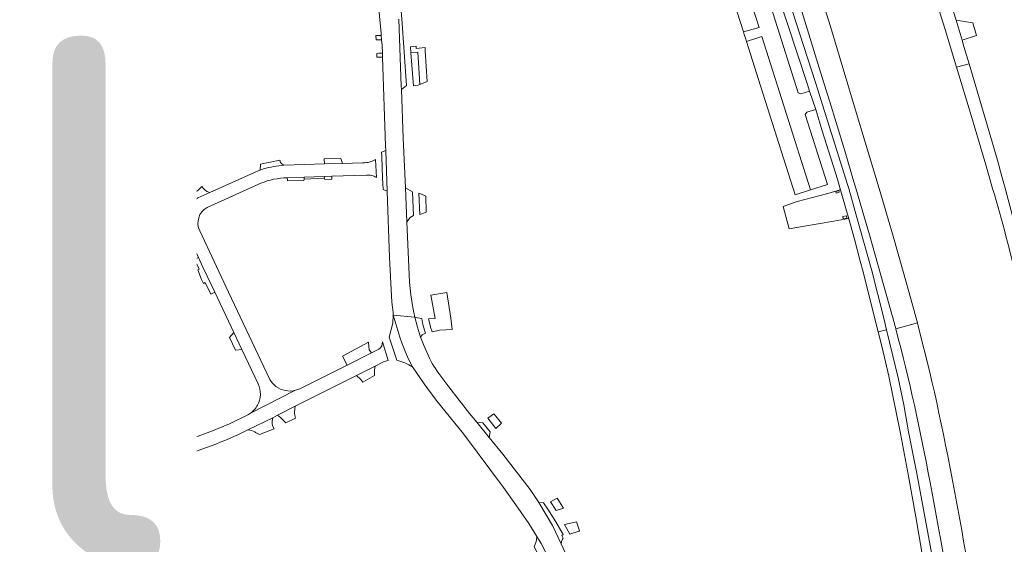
# Model space of a CAD drawing. Header units: metres. Extents: x 166325 to 190320, y 381923 to 404576.
# Tile 516 of 656: x 173089 to 173423, y 391129 to 391307. Entities that reach past the tile are written whole.
import ezdxf

# ---------------------------------------------------------------- set-up
doc = ezdxf.new("R2010")
doc.units = ezdxf.units.M
for name, color, linetype, lineweight in [('B-WE-VH-VERHARDING_ASFALT-GV', 8, 'Continuous', 18), ('B-WE-VH-VERHARDING_BETONSTRAATSTEEN-GV', 8, 'Continuous', 18), ('B-WE-VH-VERHARDING_STRAATBAKSTEEN-GV', 8, 'Continuous', 18), ('X-XX-AL-TEKENBLAD-T50', 4, 'Continuous', 50)]:
    doc.layers.add(name, color=color, linetype=linetype, lineweight=lineweight)
doc.styles.add('NLCS-ISO-M500-T50', font='NLCS-ISO.ttf', dxfattribs={"height": 2.5})

msp = doc.modelspace()

# ---------------------------------------------------------------- linework, layer by layer
at = {"layer": 'B-WE-VH-VERHARDING_ASFALT-GV', "flags": 128}
for points in [[(173209.225, 391324.932), (173211.285, 391302.515), (173211.35, 391301.806), (173211.483, 391300.349), (173211.659, 391298.439), (173211.751, 391295.781), (173211.796, 391294.479), (173212.845, 391264.338), (173212.897, 391262.855), (173213.378, 391248.995), (173213.382, 391248.876), (173214.159, 391226.519), (173214.903, 391211.365), (173215.269, 391208.805), (173215.386, 391207.891), (173215.461, 391206.973), (173222.76, 391206.279), (173222.398, 391207.951), (173222.082, 391209.633), (173221.418, 391213.887), (173220.954, 391218.167), (173220.053, 391238.64), (173219.543, 391250.212), (173218.803, 391267.03), (173218.19, 391283.476), (173218.146, 391284.65), (173217.3, 391307.327)], [(173342.191, 391326.73), (173355.766, 391285.572), (173356.616, 391282.938), (173358.699, 391276.721), (173360.874, 391269.526), (173366.038, 391253.094), (173367.023, 391249.817), (173369.91, 391239.658), (173371.881, 391232.806), (173373.79, 391225.283), (173374.78, 391221.731), (173378.772, 391205.796), (173379.888, 391201.399), (173382.71, 391202.076), (173381.768, 391206.006), (173377.571, 391222.491), (173372.67, 391240.051), (173369.899, 391249.982), (173369.478, 391251.323), (173361.004, 391278.341), (173359.416, 391283.403), (173358.63, 391285.909), (173345.481, 391326.442)], [(173372.211, 391276.5), (173363.981, 391303.66), (173361.279, 391312.371), (173358.873, 391320.465), (173357.702, 391325.059), (173349.006, 391324.196), (173350.573, 391320.396), (173354.095, 391309.567), (173360.351, 391289.37), (173361.578, 391285.354), (173363.87, 391277.852), (173368.861, 391261.52), (173371.298, 391253.324), (173372.278, 391250.029), (173375.226, 391240.008), (173376.931, 391234.21), (173384.633, 391206.889)], [(173410.658, 391292.217), (173406.455, 391291.029), (173411.554, 391274.381), (173416.39, 391258.009), (173418.669, 391249.942)], [(173448.98, 391131.103), (173444.388, 391157.593), (173442.615, 391166.986), (173440.685, 391176.347), (173434.663, 391203.917), (173431.691, 391216.318), (173428.528, 391228.672), (173422.925, 391250.095), (173421.767, 391254.027), (173420.302, 391259.503), (173410.658, 391292.217)], [(173385.843, 391202.362), (173393.153, 391204.373), (173389.56, 391217.433), (173384.939, 391233.73), (173380.14, 391249.975), (173372.211, 391276.5)], [(173227.228, 391193.392), (173225.881, 391196.451), (173224.696, 391199.576), (173223.636, 391202.901), (173222.76, 391206.279), (173215.461, 391206.973), (173216.311, 391204.056), (173216.95, 391201.763), (173217.665, 391199.492), (173218.456, 391197.247), (173219.322, 391195.03), (173220.263, 391192.843), (173221.276, 391190.688), (173221.945, 391189.451), (173225.886, 391183.755), (173229.964, 391178.157), (173239.214, 391166.73), (173252.848, 391148.592), (173256.987, 391142.757), (173261.382, 391136.377), (173264.153, 391131.956), (173265.619, 391129.617), (173267.434, 391126.101)], [(173398.041, 391125.887), (173392.961, 391153.343), (173390.168, 391167.404), (173388.503, 391176.62), (173386.612, 391185.793), (173382.71, 391202.076), (173379.888, 391201.399), (173381.244, 391196.061), (173383.518, 391186.277), (173387.398, 391166.858), (173390.189, 391152.417), (173392.673, 391138.591), (173397.63, 391109.332)], [(173397.28, 391188.102), (173393.583, 391202.81), (173393.153, 391204.373), (173385.843, 391202.362)], [(173286.878, 391085.942), (173286.541, 391087.51), (173285.835, 391090.794), (173284.888, 391094.265), (173284.509, 391095.652), (173282.581, 391102.693), (173280.267, 391110.084), (173277.825, 391116.876), (173274.979, 391123.884), (173272.394, 391129.439), (173269.383, 391135.683), (173264.844, 391143.533), (173261.809, 391147.866), (173252.565, 391159.838), (173247.976, 391165.486), (173243.761, 391170.673), (173241.307, 391173.694), (173234.251, 391182.711), (173231.555, 391186.333)]]:
    msp.add_lwpolyline(points, dxfattribs=at)
at = {"layer": 'B-WE-VH-VERHARDING_ASFALT-GV'}
for points in [[(173418.669, 391249.942, -0.0158007), (173427.181, 391217.42)], [(173384.633, 391206.889, -0.0018147), (173385.843, 391202.362)], [(173385.843, 391202.362, -0.0191519), (173397.462, 391150.299)], [(173231.555, 391186.333, -0.0500462), (173227.228, 391193.392)], [(173408.789, 391130.439, 0.0144085), (173397.28, 391188.102)], [(173397.462, 391150.299, -0.0135956), (173407.292, 391091.011)], [(173417.309, 391072.038, 0.0153764), (173408.789, 391130.439)]]:
    msp.add_lwpolyline(points, format="xyb", dxfattribs=at)
at = {"layer": 'B-WE-VH-VERHARDING_BETONSTRAATSTEEN-GV', "flags": 128}
for points in [[(173390.629, 391341.919), (173402.525, 391303.861), (173406.455, 391291.029), (173410.658, 391292.217), (173408.948, 391298.017), (173408.291, 391300.244), (173406.308, 391306.971), (173403.744, 391315.221)], [(173177.625, 391258.27), (173177.247, 391258.792), (173176.988, 391259.479), (173170.38, 391258.164), (173170.374, 391258.048), (173170.272, 391256.14), (173171.48, 391256.548)], [(173178.328, 391257.795), (173177.625, 391258.27)], [(173205.045, 391258.68), (173198.202, 391258.457), (173192.092, 391258.257), (173178.328, 391257.795)], [(173209.739, 391253.704), (173209.422, 391259.762)], [(173171.48, 391256.548), (173170.272, 391256.14), (173169.912, 391256.019), (173168.376, 391255.403), (173153.294, 391248.614), (173149.236, 391246.788), (173148.614, 391246.337), (173148.028, 391245.839)], [(173152.333, 391243.535), (173170.564, 391251.713)], [(173179.426, 391253.579), (173185.278, 391253.777), (173192.015, 391254.004), (173194.633, 391254.092), (173206.283, 391254.486)], [(173145.591, 391242.382), (173144.173, 391241.986), (173142.509, 391241.625), (173141.49, 391241.603), (173141.87, 391235.054), (173141.554, 391234.673), (173142.166, 391234.685), (173142.948, 391234.335), (173143.447, 391233.856), (173146.86, 391226.71), (173147.372, 391226.995), (173147.69, 391226.604), (173148.024, 391225.914), (173149.387, 391226.548)], [(173145.573, 391234.634), (173145.751, 391234.256), (173149.387, 391226.548), (173150.921, 391223.296), (173152.352, 391220.261), (173154.913, 391214.833), (173161.411, 391201.065), (173164.12, 391195.325), (173169.614, 391183.685)], [(173149.387, 391226.548), (173145.751, 391234.256), (173145.573, 391234.634)], [(173173.553, 391185.219), (173159.6, 391214.753), (173149.823, 391235.529)], [(173218.456, 391197.247), (173217.665, 391199.492), (173216.95, 391201.763), (173216.311, 391204.056), (173215.461, 391206.973), (173215.309, 391204.264), (173214.085, 391199.586), (173216.632, 391191.748)], [(173162.937, 391166.543), (173166.152, 391168.12), (173174.562, 391172.244), (173176.188, 391173.057), (173182.227, 391176.097), (173202.995, 391186.552), (173209.261, 391189.706), (173212.095, 391191.133), (173212.8, 391191.405), (173213.728, 391191.637), (173211.766, 391198.002)], [(173210.546, 391195.491), (173208.027, 391194.225), (173199.779, 391190.082), (173183.751, 391182.03)], [(173221.945, 391189.451), (173221.276, 391190.688), (173220.263, 391192.843), (173219.322, 391195.03), (173218.456, 391197.247)], [(173167.046, 391173.765), (173182.345, 391181.529)], [(173166.352, 391173.325), (173159.937, 391170.212), (173154.183, 391167.835), (173148.347, 391165.666)], [(173113.815, 391153.008), (173122.897, 391154.46), (173128.529, 391155.361), (173131.354, 391155.968), (173134.457, 391156.697), (173137.545, 391157.488), (173140.201, 391158.222), (173143.729, 391159.276), (173144.868, 391159.643), (173147.233, 391160.406), (173149.091, 391161.039), (173150.533, 391161.547)], [(173128.241, 391160.116), (173123.878, 391159.305), (173121.734, 391158.965), (173090.693, 391154.038), (173091.353, 391150.114), (173091.442, 391149.43), (173113.815, 391153.008)], [(173090.693, 391154.038), (173090.224, 391153.964)], [(173091.318, 391149.41), (173091.442, 391149.43), (173091.353, 391150.114), (173090.693, 391154.038)]]:
    msp.add_lwpolyline(points, dxfattribs=at)
for points in [[(173356.947, 391249.442), (173362.69, 391251.276), (173355.115, 391275.044), (173355.668, 391275.753), (173358.699, 391276.721), (173356.616, 391282.938), (173353.595, 391282.01), (173352.731, 391282.334), (173342.783, 391313.818), (173336.948, 391331.775), (173321.58, 391327.651), (173322.344, 391325.002), (173326.72, 391326.357), (173326.84, 391325.98), (173332.047, 391327.653), (173339.48, 391304.467), (173334.139, 391303.026), (173334.438, 391302.086), (173334.836, 391300.835), (173335.172, 391299.778), (173340.441, 391301.453)], [(173334.139, 391303.026), (173339.48, 391304.467), (173332.047, 391327.653), (173326.84, 391325.98)], [(173411.91, 391306.084), (173406.308, 391306.971), (173408.291, 391300.244), (173413.201, 391301.766), (173412.952, 391302.616)], [(173211.483, 391300.349), (173211.35, 391301.806), (173210.123, 391301.771), (173209.534, 391301.754), (173209.608, 391300.299), (173210.237, 391300.316)], [(173351.753, 391247.783), (173356.947, 391249.442), (173340.441, 391301.453), (173335.172, 391299.778), (173339.284, 391286.846)], [(173224.413, 391285.201), (173226.928, 391286.249), (173226.62, 391291.444), (173226.315, 391296.587), (173226.25, 391297.678), (173223.248, 391297.379), (173223.192, 391298.128), (173221.251, 391297.898), (173221.414, 391295.907), (173223.824, 391296.108)], [(173211.796, 391294.479), (173211.751, 391295.781), (173210.506, 391295.753), (173209.837, 391295.745), (173209.902, 391294.47), (173210.564, 391294.486)], [(173212.897, 391262.855), (173211.447, 391262.201), (173211.512, 391260.828), (173211.518, 391260.695), (173211.845, 391253.586), (173212.027, 391249.625), (173213.378, 391248.995)], [(173197.678, 391260.118), (173192.011, 391260.039), (173192.092, 391258.257), (173198.202, 391258.457)], [(173185.278, 391253.777), (173179.426, 391253.579), (173179.529, 391253.009), (173179.625, 391252.478), (173185.122, 391252.679), (173185.188, 391253.143)], [(173194.633, 391254.092), (173192.015, 391254.004), (173192.147, 391253.457), (173192.256, 391253.003), (173194.595, 391253.095), (173194.609, 391253.474)], [(173153.294, 391248.614), (173152.268, 391248.92), (173151.398, 391249.595), (173151.151, 391249.879), (173150.562, 391250.556), (173147.561, 391247.801), (173148.069, 391246.915), (173148.028, 391245.839), (173148.614, 391246.337), (173149.236, 391246.788)], [(173367.023, 391249.817), (173366.989, 391249.533), (173362.83, 391248.291), (173352.41, 391245.501), (173347.633, 391243.86), (173349.641, 391236.209), (173354.194, 391236.999), (173364.829, 391238.868), (173369.774, 391239.77), (173369.91, 391239.658)], [(173366.491, 391249.228), (173366.671, 391248.642), (173365.669, 391248.334), (173365.488, 391248.92)], [(173369.074, 391240.649), (173369.199, 391239.866), (173368.042, 391239.682), (173367.918, 391240.465)], [(173150.46, 391219.103), (173151.118, 391217.743), (173151.671, 391218.051), (173153.58, 391214.125), (173154.913, 391214.833), (173152.352, 391220.261), (173150.921, 391223.296), (173149.387, 391226.548), (173148.024, 391225.914), (173149.653, 391222.618), (173149.128, 391222.337)], [(173161.411, 391201.065), (173159.874, 391199.437), (173161.922, 391195.157), (173164.12, 391195.325)], [(173208.027, 391194.225), (173207.312, 391195.271), (173207.126, 391196.327), (173207.095, 391197.836), (173198.248, 391193.067), (173199.779, 391190.082)], [(173174.55, 391169.516), (173174.412, 391170.247), (173174.437, 391171.022), (173174.562, 391172.244), (173166.152, 391168.12), (173167.397, 391167.853), (173168.466, 391167.427), (173168.736, 391167.276), (173170.076, 391166.523), (173175.021, 391168.465)], [(173250.235, 391172.765), (173249.562, 391173.586), (173247.487, 391172.05), (173250.261, 391168.557), (173252.105, 391170.364)], [(173245.863, 391170.518), (173243.761, 391170.673), (173247.976, 391165.486), (173248.334, 391167.419)], [(173140.201, 391158.222), (173137.545, 391157.488), (173134.457, 391156.697), (173131.354, 391155.968), (173132.831, 391154.257), (173137.228, 391155.155), (173140.741, 391156.504), (173140.392, 391157.616)], [(173122.897, 391154.46), (173113.815, 391153.008), (173114.702, 391152.031), (173115.006, 391151.696), (173116.309, 391150.259), (173122.134, 391151.165), (173122.337, 391152.04), (173122.791, 391154.001)], [(173270.976, 391144.928), (173270.796, 391144.832), (173268.774, 391143.751), (173270.658, 391140.777), (173273.137, 391141.548)]]:
    msp.add_lwpolyline(points, close=True, dxfattribs=at)
at = {"layer": 'B-WE-VH-VERHARDING_BETONSTRAATSTEEN-GV'}
for points in [[(173207.603, 391258.95, -0.0891295), (173205.045, 391258.68)], [(173209.422, 391259.762, -0.068097), (173207.603, 391258.95)], [(173171.48, 391256.548, -0.0588651), (173178.328, 391257.795)], [(173170.564, 391251.713, -0.0916505), (173179.426, 391253.579)], [(173206.283, 391254.486, -0.0723103), (173208.068, 391254.347)], [(173208.068, 391254.347, -0.0724998), (173209.739, 391253.704)], [(173148.028, 391245.839, 0.1068591), (173145.591, 391242.382)], [(173145.591, 391242.382, 0.2018587), (173145.573, 391234.634)], [(173149.823, 391235.529, -0.3999545), (173152.333, 391243.535)], [(173211.766, 391198.002, -0.2827618), (173210.546, 391195.491)], [(173216.632, 391191.748, -0.0735901), (173221.945, 391189.451)], [(173175.672, 391182.851, -0.1009566), (173173.553, 391185.219)], [(173169.614, 391183.685, -0.1186052), (173170.393, 391180.05)], [(173182.345, 391181.529, -0.2253585), (173175.672, 391182.851)], [(173183.751, 391182.03, -0.0476812), (173182.345, 391181.529)], [(173170.393, 391180.05, -0.1164679), (173169.463, 391176.511)], [(173169.463, 391176.511, -0.1163893), (173167.046, 391173.765)], [(173167.046, 391173.765, -0.0263197), (173166.352, 391173.325)], [(173148.347, 391165.666, -0.035313), (173128.241, 391160.116)], [(173150.533, 391161.547, 0.0196633), (173162.937, 391166.543)], [(173090.224, 391153.964, -0.3166382), (173078.216, 391159.42)], [(173088.449, 391149.351, 0.0331058), (173091.318, 391149.41)]]:
    msp.add_lwpolyline(points, format="xyb", dxfattribs=at)
at = {"layer": 'B-WE-VH-VERHARDING_STRAATBAKSTEEN-GV', "flags": 128}
msp.add_lwpolyline([(173217.3, 391307.327), (173218.146, 391284.65), (173218.19, 391283.476), (173219.97, 391284.856), (173218.37, 391307.48), (173217.697, 391315.367), (173216.719, 391315.273)], dxfattribs=at)
for points in [[(173222.33, 391284.722), (173223.937, 391285.003), (173224.413, 391285.201), (173223.824, 391296.108), (173221.414, 391295.907)], [(173185.278, 391253.777), (173185.188, 391253.143), (173192.147, 391253.457), (173192.015, 391254.004)], [(173221.97, 391248.753), (173219.543, 391250.212), (173220.053, 391238.64), (173221.209, 391240.096), (173222.337, 391240.731)], [(173226.488, 391247.308), (173226.057, 391247.506), (173224.162, 391248.377), (173224.488, 391241.105), (173226.371, 391241.787), (173226.647, 391241.887)], [(173234.953, 391205.943), (173233.569, 391214.709), (173228.133, 391213.729), (173229.696, 391205.856), (173227.435, 391205.729), (173227.521, 391205.351), (173227.608, 391204.973), (173228.097, 391202.978), (173228.586, 391201.367), (173230.263, 391201.723), (173231.149, 391201.947), (173235.375, 391202.15)], [(173225.45, 391203.826), (173225.087, 391205.846), (173223.655, 391206.062), (173222.76, 391206.279), (173223.636, 391202.901), (173224.696, 391199.576), (173225.275, 391200.36), (173226.365, 391200.872), (173225.998, 391201.859)], [(173209.085, 391188.439), (173209.261, 391189.706), (173202.995, 391186.552), (173204.424, 391185.16), (173205.175, 391184.32), (173209.125, 391186.523)], [(173181.976, 391173.876), (173182.109, 391175.306), (173182.227, 391176.097), (173176.188, 391173.057), (173177.294, 391172.202), (173179.042, 391170.526), (173182.339, 391172.13), (173182.036, 391172.94)], [(173125.53, 391163.036), (173124.616, 391164.772), (173124.383, 391165.214), (173121.459, 391164.26), (173121.674, 391163.735), (173121.734, 391158.965), (173123.878, 391159.305), (173128.241, 391160.116), (173127.284, 391161.075)], [(173270.59, 391136.901), (173267.863, 391141.191), (173266.342, 391143.406), (173264.844, 391143.533), (173269.383, 391135.683), (173272.394, 391129.439), (173272.458, 391130.256), (173272.848, 391131.12), (173273.103, 391131.399), (173272.633, 391132.278), (173273.096, 391132.701)], [(173277.545, 391136.894), (173276.118, 391136.574), (173273.505, 391135.987), (173275.301, 391132.759), (173278.483, 391133.806), (173278.62, 391133.851)], [(173265.619, 391129.617), (173264.153, 391131.956), (173263.976, 391130.714), (173263.748, 391129.894), (173263.207, 391128.496), (173266.413, 391122.533), (173267.636, 391122.56), (173269.132, 391122.527), (173267.434, 391126.101)]]:
    msp.add_lwpolyline(points, close=True, dxfattribs=at)

# ---------------------------------------------------------------- next in the draw order: texts
at = {"layer": 'X-XX-AL-TEKENBLAD-T50', "insert": (171869.348, 391121.287), "char_height": 180, "attachment_point": 7, "style": 'NLCS-ISO-M500-T50', "bg_fill": 3, "box_fill_scale": 1, "bg_fill_color": 256, "bg_fill_transparency": 0}
msp.add_mtext('Aarle-Rixtel', dxfattribs=at)

doc.saveas('drawing.dxf')
